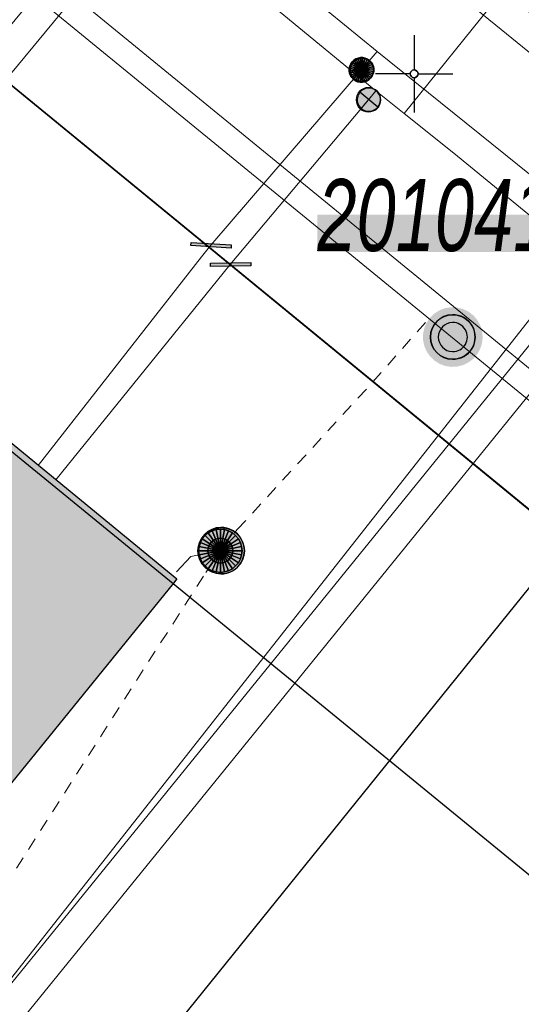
# Model space of a CAD drawing. Header units: metres. Extents: x 2695560 to 2696939, y 1260491 to 1262050.
# Tile 404 of 656: x 2695995 to 2696003, y 1260885 to 1260901. Entities that reach past the tile are written whole.
import ezdxf

# ---------------------------------------------------------------- set-up
doc = ezdxf.new("R2010")
doc.units = ezdxf.units.M
doc.linetypes.add('AUSGEZOGEN', pattern=[0])
doc.linetypes.add('VERDECKT2_S2', pattern=[0.36, 0.2, -0.16])
for name, color, linetype in [('XR$1$AV_Gebäudeflächen (BB)', 7, 'AUSGEZOGEN'), ('XR$1$AV_Koordinatennetzpunkte', 7, 'AUSGEZOGEN'), ('XR$1$AV_Lagefixpunkt-Nr.', 7, 'AUSGEZOGEN'), ('XR$1$AV_Lagefixpunkte', 7, 'AUSGEZOGEN'), ('XR$1$AV_Linien (BB)', 7, 'AUSGEZOGEN'), ('XR$1$AW_LK_Schachtdeckel', 24, 'AUSGEZOGEN'), ('XR$1$GA_LK_Absperrarmatur', 32, 'AUSGEZOGEN'), ('XR$1$GA_LK_Rohrleitungsteil', 32, 'AUSGEZOGEN'), ('XR$1$Liegenschaftsgrenzen', 7, 'AUSGEZOGEN'), ('XR$1$PFAV', 255, 'AUSGEZOGEN'), ('XR$1$PFAW', 255, 'AUSGEZOGEN'), ('XR$1$PFGA', 255, 'AUSGEZOGEN'), ('XR$1$PFWA', 255, 'AUSGEZOGEN'), ('XR$1$RP_Abstandslinie', 7, 'AUSGEZOGEN'), ('XR$1$WA_LK_Absperrarmatur', 171, 'AUSGEZOGEN'), ('XR$1$WA_LK_Rohrleitungsteil', 171, 'AUSGEZOGEN')]:
    doc.layers.add(name, color=color, linetype=linetype)
for name, color, linetype, lineweight in [('XR$2$ABW-Linie-R-genau', 4, 'AUSGEZOGEN', 18), ('XR$2$ABW-Linie-R-ungenau', 4, 'VERDECKT2_S2', 18), ('XR$2$ABW-LinieFlaeche-R-genau', 4, 'AUSGEZOGEN', 18), ('XR$2$ABW-Punkt', 6, 'AUSGEZOGEN', 18), ('XR$2$ELE-LinieFlaeche-genau', 1, 'AUSGEZOGEN', 18), ('XR$2$GAS-Linie-genau', 12, 'AUSGEZOGEN', 18), ('XR$2$GAS-Punkt', 12, 'AUSGEZOGEN', 18), ('XR$2$KOM-Linie-U-genau', 91, 'AUSGEZOGEN', 18), ('XR$2$WAS-Linie-genau', 5, 'AUSGEZOGEN', 18), ('XR$2$WAS-Punkt', 5, 'AUSGEZOGEN', 18)]:
    doc.layers.add(name, color=color, linetype=linetype, lineweight=lineweight)
doc.styles.add('ARIAL', font='arial.ttf')

# ---------------------------------------------------------------- blocks, each defined once
blk = doc.blocks.new('BWAV1')
at = {"layer": 'XR$1$PFAV', "transparency": 33554687}
blk.add_hatch(color=7, dxfattribs=at).paths.add_polyline_path([(0.67, 0), (0.656, 0.135), (0.616, 0.264), (0.55, 0.383), (0.462, 0.486), (0.354, 0.569), (0.233, 0.628), (0.101, 0.662), (-0.034, 0.669), (-0.168, 0.649), (-0.295, 0.602), (-0.41, 0.53), (-0.508, 0.436), (-0.586, 0.325), (-0.639, 0.201), (-0.667, 0.068), (-0.667, -0.068), (-0.639, -0.201), (-0.586, -0.325), (-0.508, -0.436), (-0.41, -0.53), (-0.295, -0.602), (-0.168, -0.649), (-0.034, -0.669), (0.101, -0.662), (0.233, -0.628), (0.354, -0.569), (0.462, -0.486), (0.55, -0.383), (0.616, -0.264), (0.656, -0.135)])
at = {"color": 7, "transparency": 33554687}
for radius, start, end in [(0.5, 91.1948, 268.8052), (0.5, 268.8052, 91.1948), (0.326, 91.1948, 268.8052), (0.326, 268.8052, 91.1948)]:
    blk.add_arc((0, 0), radius, start, end, dxfattribs=at)
at = {"layer": 'XR$1$PFAV', "transparency": 33554687}
blk.add_circle((0, 0), 0.5, dxfattribs=at)
blk = doc.blocks.new('BAV2041')
at = {"color": 7, "transparency": 33554687}
for p, q in [((0, 0.5), (0, 0.05)), ((-0.05, 0), (-0.5, 0)), ((0.05, 0), (0.5, 0)), ((0, -0.05), (0, -0.5))]:
    blk.add_line(p, q, dxfattribs=at)
blk.add_circle((0, 0), 0.05, dxfattribs=at)
for start, end in [(90, 270), (270, 90)]:
    blk.add_arc((0, 0), 0.05, start, end, dxfattribs=at)
blk = doc.blocks.new('BAW2082')
at = {"layer": 'XR$1$PFAW', "transparency": 33554687}
blk.add_hatch(color=7, dxfattribs=at).paths.add_polyline_path([(0.509, -0.003), (0.499, 0.098), (0.469, 0.194), (0.42, 0.283), (0.354, 0.359), (0.274, 0.421), (0.183, 0.466), (0.085, 0.491), (-0.016, 0.496), (-0.116, 0.481), (-0.211, 0.446), (-0.297, 0.392), (-0.37, 0.323), (-0.428, 0.24), (-0.468, 0.147), (-0.488, 0.047), (-0.488, -0.054), (-0.468, -0.153), (-0.428, -0.246), (-0.37, -0.329), (-0.297, -0.398), (-0.211, -0.452), (-0.116, -0.487), (-0.016, -0.502), (0.085, -0.497), (0.183, -0.472), (0.274, -0.427), (0.354, -0.366), (0.42, -0.289), (0.469, -0.2), (0.499, -0.104)])
at = {"transparency": 33554687}
for start, end in [(91.1948, 268.8052), (268.8052, 91.1948)]:
    blk.add_arc((0.01, 0), 0.5, start, end, dxfattribs=at)
at = {"layer": 'XR$1$PFAW', "transparency": 33554687}
blk.add_circle((0.009, -0.003), 0.5, dxfattribs=at)
blk = doc.blocks.new('BWA2013')
at = {"true_color": 0x000000, "transparency": 33554687}
blk.add_hatch(color=18, dxfattribs=at).paths.add_polyline_path([(-0.291, -0.409), (0.352, 0.357), (0.291, 0.409), (-0.352, -0.357)])
at = {"transparency": 33554687}
blk.add_lwpolyline([(-0.291, -0.409), (-0.352, -0.357), (0.291, 0.409), (0.352, 0.357), (-0.291, -0.409)], close=True, dxfattribs=at)
blk = doc.blocks.new('BWA965')
at = {"layer": 'XR$1$PFWA', "transparency": 33554687}
blk.add_hatch(color=7, dxfattribs=at).paths.add_polyline_path([(0, 0.5), (-0.051, 0.497), (-0.101, 0.49), (-0.15, 0.477), (-0.197, 0.459), (-0.243, 0.437), (-0.286, 0.41), (-0.326, 0.379), (-0.362, 0.344), (-0.395, 0.306), (-0.424, 0.264), (-0.449, 0.22), (-0.469, 0.174), (-0.484, 0.125), (-0.494, 0.076), (-0.499, 0.025), (-0.499, -0.025), (-0.494, -0.076), (-0.484, -0.125), (-0.469, -0.174), (-0.449, -0.22), (-0.424, -0.264), (-0.395, -0.306), (-0.362, -0.344), (-0.326, -0.379), (-0.286, -0.41), (-0.243, -0.437), (-0.197, -0.459), (-0.15, -0.477), (-0.101, -0.49), (-0.051, -0.497), (0, -0.5), (0.051, -0.497), (0.101, -0.49), (0.15, -0.477), (0.197, -0.459), (0.243, -0.437), (0.286, -0.41), (0.326, -0.379), (0.362, -0.344), (0.395, -0.306), (0.424, -0.264), (0.449, -0.22), (0.469, -0.174), (0.484, -0.125), (0.494, -0.076), (0.499, -0.025), (0.499, 0.025), (0.494, 0.076), (0.484, 0.125), (0.469, 0.174), (0.449, 0.22), (0.424, 0.264), (0.395, 0.306), (0.362, 0.344), (0.326, 0.379), (0.286, 0.41), (0.243, 0.437), (0.197, 0.459), (0.15, 0.477), (0.101, 0.49), (0.051, 0.497)])
at = {"transparency": 33554687}
blk.add_line((0, 0.5), (0, -0.5), dxfattribs=at)
for start, end in [(90, 270), (270, 90)]:
    blk.add_arc((0, 0), 0.5, start, end, dxfattribs=at)
blk = doc.blocks.new('BGA2013')
at = {"transparency": 33554687}
blk.add_hatch(color=36, dxfattribs=at).paths.add_polyline_path([(-0.291, -0.409), (0.352, 0.357), (0.291, 0.409), (-0.352, -0.357)])
at = {"color": 32, "transparency": 33554687}
blk.add_lwpolyline([(-0.291, -0.409), (-0.352, -0.357), (0.291, 0.409), (0.352, 0.357), (-0.291, -0.409)], close=True, dxfattribs=at)
blk = doc.blocks.new('BGA965')
at = {"layer": 'XR$1$PFGA', "transparency": 33554687}
blk.add_hatch(color=7, dxfattribs=at).paths.add_polyline_path([(0.5, 0), (0.49, 0.101), (0.459, 0.197), (0.41, 0.286), (0.344, 0.362), (0.264, 0.424), (0.174, 0.469), (0.076, 0.494), (-0.025, 0.499), (-0.125, 0.484), (-0.22, 0.449), (-0.306, 0.395), (-0.379, 0.326), (-0.437, 0.243), (-0.477, 0.15), (-0.497, 0.051), (-0.497, -0.051), (-0.477, -0.15), (-0.437, -0.243), (-0.379, -0.326), (-0.306, -0.395), (-0.22, -0.449), (-0.125, -0.484), (-0.025, -0.499), (0.076, -0.494), (0.174, -0.469), (0.264, -0.424), (0.344, -0.362), (0.41, -0.286), (0.459, -0.197), (0.49, -0.101)])
at = {"color": 32, "transparency": 33554687}
blk.add_line((0, 0.5), (0, -0.5), dxfattribs=at)
for start, end in [(90, 270), (270, 90)]:
    blk.add_arc((0, 0), 0.5, start, end, dxfattribs=at)
at = {"layer": 'XR$1$PFGA', "transparency": 33554687}
blk.add_circle((0, 0), 0.5, dxfattribs=at)
blk = doc.blocks.new('GAS-ABSPERRORGAN')
at = {"layer": 'XR$2$GAS-Punkt', "linetype": 'AUSGEZOGEN', "lineweight": 25, "transparency": 33554687}
blk.add_line((0, 200, 2500), (0, -200, 2500), dxfattribs=at)
for points in [[(-111, 166, 2500), (0, 0, 2500), (-141, 141, 2500)], [(-111, 166), (0, 0), (-141, 141)], [(-111, 166, 2500), (-111, 166), (-141, 141), (-141, 141, 2500)], [(-77, 185, 2500), (0, 0, 2500), (-111, 166, 2500)], [(-77, 185), (0, 0), (-111, 166)], [(-77, 185, 2500), (-77, 185), (-111, 166), (-111, 166, 2500)], [(-39, 196, 2500), (0, 0, 2500), (-77, 185, 2500)], [(-39, 196), (0, 0), (-77, 185)], [(-39, 196, 2500), (-39, 196), (-77, 185), (-77, 185, 2500)], [(0, 200, 2500), (0, 0, 2500), (-39, 196, 2500)], [(0, 200), (0, 0), (-39, 196)], [(0, 200, 2500), (0, 200), (-39, 196), (-39, 196, 2500)], [(39, 196, 2500), (0, 0, 2500), (0, 200, 2500)], [(39, 196), (0, 0), (0, 200)], [(39, 196, 2500), (39, 196), (0, 200), (0, 200, 2500)], [(77, 185, 2500), (0, 0, 2500), (39, 196, 2500)], [(77, 185), (0, 0), (39, 196)], [(111, 166, 2500), (0, 0, 2500), (77, 185, 2500)], [(111, 166), (0, 0), (77, 185)], [(141, 141, 2500), (0, 0, 2500), (111, 166, 2500)], [(141, 141), (0, 0), (111, 166)], [(77, 185, 2500), (77, 185), (39, 196), (39, 196, 2500)], [(111, 166, 2500), (111, 166), (77, 185), (77, 185, 2500)], [(141, 141, 2500), (141, 141), (111, 166), (111, 166, 2500)], [(-196, 39, 2500), (0, 0, 2500), (-200, 0, 2500)], [(-196, 39), (0, 0), (-200, 0)], [(-196, 39, 2500), (-196, 39), (-200, 0), (-200, 0, 2500)], [(-200, 0, 2500), (0, 0, 2500), (-196, -39, 2500)], [(-200, 0), (0, 0), (-196, -39)], [(-185, 77, 2500), (0, 0, 2500), (-196, 39, 2500)], [(-185, 77), (0, 0), (-196, 39)], [(-185, 77, 2500), (-185, 77), (-196, 39), (-196, 39, 2500)], [(-196, -39, 2500), (0, 0, 2500), (-185, -77, 2500)], [(-196, -39), (0, 0), (-185, -77)], [(-166, 111, 2500), (0, 0, 2500), (-185, 77, 2500)], [(-166, 111), (0, 0), (-185, 77)], [(-166, 111, 2500), (-166, 111), (-185, 77), (-185, 77, 2500)], [(-185, -77, 2500), (0, 0, 2500), (-166, -111, 2500)], [(-185, -77), (0, 0), (-166, -111)], [(-141, 141, 2500), (0, 0, 2500), (-166, 111, 2500)], [(-141, 141), (0, 0), (-166, 111)], [(-141, 141, 2500), (-141, 141), (-166, 111), (-166, 111, 2500)], [(-166, -111, 2500), (0, 0, 2500), (-141, -141, 2500)], [(-166, -111), (0, 0), (-141, -141)], [(-141, -141, 2500), (0, 0, 2500), (-111, -166, 2500)], [(-141, -141), (0, 0), (-111, -166)], [(-111, -166, 2500), (0, 0, 2500), (-77, -185, 2500)], [(-111, -166), (0, 0), (-77, -185)], [(-77, -185, 2500), (0, 0, 2500), (-39, -196, 2500)], [(-77, -185), (0, 0), (-39, -196)], [(-39, -196, 2500), (0, 0, 2500), (0, -200, 2500)], [(-39, -196), (0, 0), (0, -200)], [(166, 111, 2500), (0, 0, 2500), (141, 141, 2500)], [(166, 111), (0, 0), (141, 141)], [(185, 77, 2500), (0, 0, 2500), (166, 111, 2500)], [(185, 77), (0, 0), (166, 111)], [(196, 39, 2500), (0, 0, 2500), (185, 77, 2500)], [(196, 39), (0, 0), (185, 77)], [(200, 0, 2500), (0, 0, 2500), (196, 39, 2500)], [(200, 0), (0, 0), (196, 39)], [(0, -200, 2500), (0, 0, 2500), (39, -196, 2500)], [(39, -196, 2500), (0, 0, 2500), (77, -185, 2500)], [(77, -185, 2500), (0, 0, 2500), (111, -166, 2500)], [(111, -166, 2500), (0, 0, 2500), (141, -141, 2500)], [(141, -141, 2500), (0, 0, 2500), (166, -111, 2500)], [(166, -111, 2500), (0, 0, 2500), (185, -77, 2500)], [(185, -77, 2500), (0, 0, 2500), (196, -39, 2500)], [(196, -39, 2500), (0, 0, 2500), (200, 0, 2500)], [(0, -200), (0, 0), (39, -196)], [(39, -196), (0, 0), (77, -185)], [(77, -185), (0, 0), (111, -166)], [(111, -166), (0, 0), (141, -141)], [(141, -141), (0, 0), (166, -111)], [(166, -111), (0, 0), (185, -77)], [(185, -77), (0, 0), (196, -39)], [(196, -39), (0, 0), (200, 0)], [(166, 111, 2500), (166, 111), (141, 141), (141, 141, 2500)], [(185, 77, 2500), (185, 77), (166, 111), (166, 111, 2500)], [(196, 39, 2500), (196, 39), (185, 77), (185, 77, 2500)], [(200, 0, 2500), (200, 0), (196, 39), (196, 39, 2500)], [(-200, 0, 2500), (-200, 0), (-196, -39), (-196, -39, 2500)], [(-196, -39, 2500), (-196, -39), (-185, -77), (-185, -77, 2500)], [(-185, -77, 2500), (-185, -77), (-166, -111), (-166, -111, 2500)], [(-166, -111, 2500), (-166, -111), (-141, -141), (-141, -141, 2500)], [(-141, -141, 2500), (-141, -141), (-111, -166), (-111, -166, 2500)], [(111, -166, 2500), (111, -166), (141, -141), (141, -141, 2500)], [(141, -141, 2500), (141, -141), (166, -111), (166, -111, 2500)], [(166, -111, 2500), (166, -111), (185, -77), (185, -77, 2500)], [(185, -77, 2500), (185, -77), (196, -39), (196, -39, 2500)], [(196, -39, 2500), (196, -39), (200, 0), (200, 0, 2500)], [(-111, -166, 2500), (-111, -166), (-77, -185), (-77, -185, 2500)], [(-77, -185, 2500), (-77, -185), (-39, -196), (-39, -196, 2500)], [(-39, -196, 2500), (-39, -196), (0, -200), (0, -200, 2500)], [(0, -200, 2500), (0, -200), (39, -196), (39, -196, 2500)], [(39, -196, 2500), (39, -196), (77, -185), (77, -185, 2500)], [(77, -185, 2500), (77, -185), (111, -166), (111, -166, 2500)]]:
    blk.add_3dface(points, dxfattribs=at)
blk = doc.blocks.new('WAS-ABSPERRORGAN')
at = {"layer": 'XR$2$WAS-Punkt', "linetype": 'AUSGEZOGEN', "transparency": 33554687}
for p, q in [((0, 200, 2500), (0, -200, 2500)), ((0, 0), (0, 0))]:
    blk.add_line(p, q, dxfattribs=at)
blk.add_circle((0, 0, 502500), 200, dxfattribs=at)
blk = doc.blocks.new('ABW-NORMSCHACHT_WEITERE')
at = {"layer": 'XR$2$ABW-Punkt', "linetype": 'AUSGEZOGEN', "lineweight": 25, "transparency": 33554687}
for points in [[(-111, 166, 2500), (0, 0, 2500), (-141, 141, 2500)], [(-111, 166), (0, 0), (-141, 141)], [(-111, 166, 2500), (-111, 166), (-141, 141), (-141, 141, 2500)], [(-77, 185, 2500), (0, 0, 2500), (-111, 166, 2500)], [(-77, 185), (0, 0), (-111, 166)], [(-77, 185, 2500), (-77, 185), (-111, 166), (-111, 166, 2500)], [(-39, 196, 2500), (0, 0, 2500), (-77, 185, 2500)], [(-39, 196), (0, 0), (-77, 185)], [(-39, 196, 2500), (-39, 196), (-77, 185), (-77, 185, 2500)], [(0, 200, 2500), (0, 0, 2500), (-39, 196, 2500)], [(0, 200), (0, 0), (-39, 196)], [(0, 200, 2500), (0, 200), (-39, 196), (-39, 196, 2500)], [(39, 196, 2500), (0, 0, 2500), (0, 200, 2500)], [(39, 196), (0, 0), (0, 200)], [(39, 196, 2500), (39, 196), (0, 200), (0, 200, 2500)], [(77, 185, 2500), (0, 0, 2500), (39, 196, 2500)], [(77, 185), (0, 0), (39, 196)], [(111, 166, 2500), (0, 0, 2500), (77, 185, 2500)], [(111, 166), (0, 0), (77, 185)], [(141, 141, 2500), (0, 0, 2500), (111, 166, 2500)], [(141, 141), (0, 0), (111, 166)], [(77, 185, 2500), (77, 185), (39, 196), (39, 196, 2500)], [(111, 166, 2500), (111, 166), (77, 185), (77, 185, 2500)], [(141, 141, 2500), (141, 141), (111, 166), (111, 166, 2500)], [(-196, 39, 2500), (0, 0, 2500), (-200, 0, 2500)], [(-196, 39), (0, 0), (-200, 0)], [(-196, 39, 2500), (-196, 39), (-200, 0), (-200, 0, 2500)], [(-200, 0, 2500), (0, 0, 2500), (-196, -39, 2500)], [(-200, 0), (0, 0), (-196, -39)], [(-185, 77, 2500), (0, 0, 2500), (-196, 39, 2500)], [(-185, 77), (0, 0), (-196, 39)], [(-185, 77, 2500), (-185, 77), (-196, 39), (-196, 39, 2500)], [(-196, -39, 2500), (0, 0, 2500), (-185, -77, 2500)], [(-196, -39), (0, 0), (-185, -77)], [(-166, 111, 2500), (0, 0, 2500), (-185, 77, 2500)], [(-166, 111), (0, 0), (-185, 77)], [(-166, 111, 2500), (-166, 111), (-185, 77), (-185, 77, 2500)], [(-185, -77, 2500), (0, 0, 2500), (-166, -111, 2500)], [(-185, -77), (0, 0), (-166, -111)], [(-141, 141, 2500), (0, 0, 2500), (-166, 111, 2500)], [(-141, 141), (0, 0), (-166, 111)], [(-141, 141, 2500), (-141, 141), (-166, 111), (-166, 111, 2500)], [(-166, -111, 2500), (0, 0, 2500), (-141, -141, 2500)], [(-166, -111), (0, 0), (-141, -141)], [(-141, -141, 2500), (0, 0, 2500), (-111, -166, 2500)], [(-141, -141), (0, 0), (-111, -166)], [(-111, -166, 2500), (0, 0, 2500), (-77, -185, 2500)], [(-111, -166), (0, 0), (-77, -185)], [(-77, -185, 2500), (0, 0, 2500), (-39, -196, 2500)], [(-77, -185), (0, 0), (-39, -196)], [(-39, -196, 2500), (0, 0, 2500), (0, -200, 2500)], [(-39, -196), (0, 0), (0, -200)], [(166, 111, 2500), (0, 0, 2500), (141, 141, 2500)], [(166, 111), (0, 0), (141, 141)], [(185, 77, 2500), (0, 0, 2500), (166, 111, 2500)], [(185, 77), (0, 0), (166, 111)], [(196, 39, 2500), (0, 0, 2500), (185, 77, 2500)], [(196, 39), (0, 0), (185, 77)], [(200, 0, 2500), (0, 0, 2500), (196, 39, 2500)], [(200, 0), (0, 0), (196, 39)], [(0, -200, 2500), (0, 0, 2500), (39, -196, 2500)], [(39, -196, 2500), (0, 0, 2500), (77, -185, 2500)], [(77, -185, 2500), (0, 0, 2500), (111, -166, 2500)], [(111, -166, 2500), (0, 0, 2500), (141, -141, 2500)], [(141, -141, 2500), (0, 0, 2500), (166, -111, 2500)], [(166, -111, 2500), (0, 0, 2500), (185, -77, 2500)], [(185, -77, 2500), (0, 0, 2500), (196, -39, 2500)], [(196, -39, 2500), (0, 0, 2500), (200, 0, 2500)], [(0, -200), (0, 0), (39, -196)], [(39, -196), (0, 0), (77, -185)], [(77, -185), (0, 0), (111, -166)], [(111, -166), (0, 0), (141, -141)], [(141, -141), (0, 0), (166, -111)], [(166, -111), (0, 0), (185, -77)], [(185, -77), (0, 0), (196, -39)], [(196, -39), (0, 0), (200, 0)], [(166, 111, 2500), (166, 111), (141, 141), (141, 141, 2500)], [(185, 77, 2500), (185, 77), (166, 111), (166, 111, 2500)], [(196, 39, 2500), (196, 39), (185, 77), (185, 77, 2500)], [(200, 0, 2500), (200, 0), (196, 39), (196, 39, 2500)], [(-200, 0, 2500), (-200, 0), (-196, -39), (-196, -39, 2500)], [(-196, -39, 2500), (-196, -39), (-185, -77), (-185, -77, 2500)], [(-185, -77, 2500), (-185, -77), (-166, -111), (-166, -111, 2500)], [(-166, -111, 2500), (-166, -111), (-141, -141), (-141, -141, 2500)], [(-141, -141, 2500), (-141, -141), (-111, -166), (-111, -166, 2500)], [(111, -166, 2500), (111, -166), (141, -141), (141, -141, 2500)], [(141, -141, 2500), (141, -141), (166, -111), (166, -111, 2500)], [(166, -111, 2500), (166, -111), (185, -77), (185, -77, 2500)], [(185, -77, 2500), (185, -77), (196, -39), (196, -39, 2500)], [(196, -39, 2500), (196, -39), (200, 0), (200, 0, 2500)], [(-111, -166, 2500), (-111, -166), (-77, -185), (-77, -185, 2500)], [(-77, -185, 2500), (-77, -185), (-39, -196), (-39, -196, 2500)], [(-39, -196, 2500), (-39, -196), (0, -200), (0, -200, 2500)], [(0, -200, 2500), (0, -200), (39, -196), (39, -196, 2500)], [(39, -196, 2500), (39, -196), (77, -185), (77, -185, 2500)], [(77, -185, 2500), (77, -185), (111, -166), (111, -166, 2500)]]:
    blk.add_3dface(points, dxfattribs=at)
blk = doc.blocks.new('ABW-DECKEL')
at = {"layer": 'XR$2$ABW-Punkt', "linetype": 'AUSGEZOGEN', "lineweight": 25, "transparency": 33554687}
for points in [[(-134, 323, 2500), (0, 0, 2500), (-194, 291, 2500)], [(-134, 323), (0, 0), (-194, 291)], [(-134, 323, 2500), (-134, 323), (-194, 291), (-194, 291, 2500)], [(-68, 343, 2500), (0, 0, 2500), (-134, 323, 2500)], [(-68, 343), (0, 0), (-134, 323)], [(-68, 343, 2500), (-68, 343), (-134, 323), (-134, 323, 2500)], [(0, 350, 2500), (0, 0, 2500), (-68, 343, 2500)], [(0, 350), (0, 0), (-68, 343)], [(0, 350, 2500), (0, 350), (-68, 343), (-68, 343, 2500)], [(68, 343, 2500), (0, 0, 2500), (0, 350, 2500)], [(68, 343), (0, 0), (0, 350)], [(68, 343, 2500), (68, 343), (0, 350), (0, 350, 2500)], [(134, 323, 2500), (0, 0, 2500), (68, 343, 2500)], [(134, 323), (0, 0), (68, 343)], [(194, 291, 2500), (0, 0, 2500), (134, 323, 2500)], [(194, 291), (0, 0), (134, 323)], [(134, 323, 2500), (134, 323), (68, 343), (68, 343, 2500)], [(194, 291, 2500), (194, 291), (134, 323), (134, 323, 2500)], [(-291, 194, 2500), (0, 0, 2500), (-323, 134, 2500)], [(-291, 194), (0, 0), (-323, 134)], [(-291, 194, 2500), (-291, 194), (-323, 134), (-323, 134, 2500)], [(-247, 247, 2500), (0, 0, 2500), (-291, 194, 2500)], [(-247, 247), (0, 0), (-291, 194)], [(-247, 247, 2500), (-247, 247), (-291, 194), (-291, 194, 2500)], [(-194, 291, 2500), (0, 0, 2500), (-247, 247, 2500)], [(-194, 291), (0, 0), (-247, 247)], [(-194, 291, 2500), (-194, 291), (-247, 247), (-247, 247, 2500)], [(247, 247, 2500), (0, 0, 2500), (194, 291, 2500)], [(247, 247), (0, 0), (194, 291)], [(291, 194, 2500), (0, 0, 2500), (247, 247, 2500)], [(291, 194), (0, 0), (247, 247)], [(323, 134, 2500), (0, 0, 2500), (291, 194, 2500)], [(323, 134), (0, 0), (291, 194)], [(247, 247, 2500), (247, 247), (194, 291), (194, 291, 2500)], [(291, 194, 2500), (291, 194), (247, 247), (247, 247, 2500)], [(323, 134, 2500), (323, 134), (291, 194), (291, 194, 2500)], [(-343, 68, 2500), (0, 0, 2500), (-350, 0, 2500)], [(-343, 68), (0, 0), (-350, 0)], [(-343, 68, 2500), (-343, 68), (-350, 0), (-350, 0, 2500)], [(-350, 0, 2500), (0, 0, 2500), (-343, -68, 2500)], [(-350, 0), (0, 0), (-343, -68)], [(-323, 134, 2500), (0, 0, 2500), (-343, 68, 2500)], [(-323, 134), (0, 0), (-343, 68)], [(-323, 134, 2500), (-323, 134), (-343, 68), (-343, 68, 2500)], [(-343, -68, 2500), (0, 0, 2500), (-323, -134, 2500)], [(-343, -68), (0, 0), (-323, -134)], [(-323, -134, 2500), (0, 0, 2500), (-291, -194, 2500)], [(-323, -134), (0, 0), (-291, -194)], [(-291, -194, 2500), (0, 0, 2500), (-247, -247, 2500)], [(-291, -194), (0, 0), (-247, -247)], [(-247, -247, 2500), (0, 0, 2500), (-194, -291, 2500)], [(-247, -247), (0, 0), (-194, -291)], [(-194, -291, 2500), (0, 0, 2500), (-134, -323, 2500)], [(-194, -291), (0, 0), (-134, -323)], [(-134, -323, 2500), (0, 0, 2500), (-68, -343, 2500)], [(-134, -323), (0, 0), (-68, -343)], [(-68, -343, 2500), (0, 0, 2500), (0, -350, 2500)], [(-68, -343), (0, 0), (0, -350)], [(343, 68, 2500), (0, 0, 2500), (323, 134, 2500)], [(343, 68), (0, 0), (323, 134)], [(350, 0, 2500), (0, 0, 2500), (343, 68, 2500)], [(350, 0), (0, 0), (343, 68)], [(0, -350, 2500), (0, 0, 2500), (68, -343, 2500)], [(68, -343, 2500), (0, 0, 2500), (134, -323, 2500)], [(134, -323, 2500), (0, 0, 2500), (194, -291, 2500)], [(194, -291, 2500), (0, 0, 2500), (247, -247, 2500)], [(247, -247, 2500), (0, 0, 2500), (291, -194, 2500)], [(291, -194, 2500), (0, 0, 2500), (323, -134, 2500)], [(323, -134, 2500), (0, 0, 2500), (343, -68, 2500)], [(343, -68, 2500), (0, 0, 2500), (350, 0, 2500)], [(0, -350), (0, 0), (68, -343)], [(68, -343), (0, 0), (134, -323)], [(134, -323), (0, 0), (194, -291)], [(194, -291), (0, 0), (247, -247)], [(247, -247), (0, 0), (291, -194)], [(291, -194), (0, 0), (323, -134)], [(323, -134), (0, 0), (343, -68)], [(343, -68), (0, 0), (350, 0)], [(343, 68, 2500), (343, 68), (323, 134), (323, 134, 2500)], [(350, 0, 2500), (350, 0), (343, 68), (343, 68, 2500)], [(-350, 0, 2500), (-350, 0), (-343, -68), (-343, -68, 2500)], [(-343, -68, 2500), (-343, -68), (-323, -134), (-323, -134, 2500)], [(-323, -134, 2500), (-323, -134), (-291, -194), (-291, -194, 2500)], [(291, -194, 2500), (291, -194), (323, -134), (323, -134, 2500)], [(323, -134, 2500), (323, -134), (343, -68), (343, -68, 2500)], [(343, -68, 2500), (343, -68), (350, 0), (350, 0, 2500)], [(-291, -194, 2500), (-291, -194), (-247, -247), (-247, -247, 2500)], [(-247, -247, 2500), (-247, -247), (-194, -291), (-194, -291, 2500)], [(-194, -291, 2500), (-194, -291), (-134, -323), (-134, -323, 2500)], [(134, -323, 2500), (134, -323), (194, -291), (194, -291, 2500)], [(194, -291, 2500), (194, -291), (247, -247), (247, -247, 2500)], [(247, -247, 2500), (247, -247), (291, -194), (291, -194, 2500)], [(-134, -323, 2500), (-134, -323), (-68, -343), (-68, -343, 2500)], [(-68, -343, 2500), (-68, -343), (0, -350), (0, -350, 2500)], [(0, -350, 2500), (0, -350), (68, -343), (68, -343, 2500)], [(68, -343, 2500), (68, -343), (134, -323), (134, -323, 2500)]]:
    blk.add_3dface(points, dxfattribs=at)

msp = doc.modelspace()

# ---------------------------------------------------------------- hatches: boundary and pattern name
at = {"transparency": 33554687}
msp.add_hatch(color=7, dxfattribs=at).paths.add_polyline_path([(2695999.409, 1260897.534), (2695999.409, 1260896.931), (2696003.243, 1260896.931), (2696003.243, 1260897.534)])
at = {"layer": 'XR$1$AV_Gebäudeflächen (BB)', "true_color": 0xd2d2d2, "transparency": 33554687}
msp.add_hatch(color=254, dxfattribs=at).paths.add_polyline_path([(2695991.247, 1260884.389), (2695997.084, 1260891.581), (2695997.141, 1260891.65), (2695991.038, 1260896.667), (2695985.099, 1260889.443)])

# ---------------------------------------------------------------- linework, layer by layer
at = {"layer": 'XR$1$AV_Linien (BB)', "color": 7, "linetype": 'AUSGEZOGEN', "transparency": 33554687}
msp.add_line((2695987.535, 1260905.309), (2696003.44, 1260892.27), dxfattribs=at)
msp.add_lwpolyline([(2695991.038, 1260896.667), (2695997.141, 1260891.65), (2695997.084, 1260891.581), (2695991.247, 1260884.389)], dxfattribs=at)
at = {"layer": 'XR$1$Liegenschaftsgrenzen', "color": 7, "linetype": 'AUSGEZOGEN', "transparency": 33554687}
for p, q in [((2696003.44, 1260892.27), (2695984.13, 1260908.1)), ((2695980.8, 1260864.19), (2696003.44, 1260892.27))]:
    msp.add_line(p, q, dxfattribs=at)
at = {"layer": 'XR$1$RP_Abstandslinie', "color": 7, "linetype": 'AUSGEZOGEN', "transparency": 33554687}
msp.add_lwpolyline([(2696026.2, 1260867.73), (2695998.35, 1260890.53), (2695947.27, 1260932.35), (2695926.54, 1260908.15), (2695905.69, 1260883.84), (2695959.93, 1260841.13), (2695986.64, 1260820.1), (2696016.64, 1260796.49), (2696054.39, 1260844.66), (2696026.2, 1260867.73)], close=True, dxfattribs=at)
at = {"layer": 'XR$2$ABW-Linie-R-genau', "linetype": 'AUSGEZOGEN', "transparency": 33554687}
msp.add_lwpolyline([(2695997.132, 1260891.766), (2695997.363, 1260892.014), (2695997.842, 1260892.108)], dxfattribs=at)
at = {"layer": 'XR$2$ABW-Linie-R-ungenau', "linetype": 'VERDECKT2_S2', "transparency": 33554687}
for points in [[(2695997.842, 1260892.107), (2695998.116, 1260892.449), (2696000.305, 1260894.834), (2696001.209, 1260895.858)], [(2695992.42, 1260883.642), (2695997.606, 1260891.757), (2695997.842, 1260892.107)]]:
    msp.add_lwpolyline(points, dxfattribs=at)
at = {"layer": 'XR$2$ABW-LinieFlaeche-R-genau', "linetype": 'AUSGEZOGEN', "transparency": 33554687}
msp.add_lwpolyline([(2696006.392, 1260891.617), (2695948.358, 1260939.1), (2695948.612, 1260939.41), (2696006.646, 1260891.927), (2696006.392, 1260891.617)], close=True, dxfattribs=at)
at = {"layer": 'XR$2$ELE-LinieFlaeche-genau', "linetype": 'AUSGEZOGEN', "transparency": 33554687}
for points in [[(2696004.294, 1260898.967), (2695997.447, 1260904.538), (2695997.763, 1260904.926), (2696004.61, 1260899.355), (2696004.294, 1260898.967)], [(2695991.136, 1260896.581), (2695997.357, 1260904.109), (2695997.743, 1260903.791), (2695991.522, 1260896.263), (2695991.136, 1260896.581)], [(2695983.503, 1260874.197), (2695985.759, 1260874.385), (2696005.088, 1260898.211), (2696005.476, 1260897.895), (2695986.013, 1260873.905), (2695983.545, 1260873.699), (2695983.503, 1260874.197)]]:
    msp.add_lwpolyline(points, close=True, dxfattribs=at)
at = {"layer": 'XR$2$GAS-Linie-genau', "linetype": 'AUSGEZOGEN', "transparency": 33554687}
for p, q in [((2695980.855, 1260916.147), (2696000.374, 1260900.169)), ((2696000.374, 1260900.169), (2696000.12, 1260899.873)), ((2696000.374, 1260900.169), (2696011.612, 1260891.108)), ((2696000.12, 1260899.873), (2695997.686, 1260897.04)), ((2695997.686, 1260897.04), (2695997.54, 1260896.853)), ((2695997.54, 1260896.853), (2695994.902, 1260893.484))]:
    msp.add_line(p, q, dxfattribs=at)
at = {"layer": 'XR$2$KOM-Linie-U-genau', "linetype": 'AUSGEZOGEN', "transparency": 33554687}
msp.add_line((2696005.951, 1260899.809), (2695994.073, 1260884.705), dxfattribs=at)
at = {"layer": 'XR$2$WAS-Linie-genau', "linetype": 'AUSGEZOGEN', "transparency": 33554687}
for p, q in [((2695981.001, 1260915.486), (2696000.353, 1260899.535)), ((2696000.808, 1260899.171), (2696003.279, 1260902.238)), ((2696000.353, 1260899.535), (2696000.233, 1260899.391)), ((2696000.353, 1260899.535), (2696000.808, 1260899.171)), ((2696000.233, 1260899.391), (2695998.001, 1260896.73)), ((2695998.001, 1260896.73), (2695997.888, 1260896.591)), ((2695997.888, 1260896.591), (2695995.185, 1260893.252))]:
    msp.add_line(p, q, dxfattribs=at)
msp.add_lwpolyline([(2696000.808, 1260899.171), (2696001.609, 1260898.529), (2696010.906, 1260890.897)], dxfattribs=at)

# ---------------------------------------------------------------- block references
at = {"layer": 'XR$1$AV_Koordinatennetzpunkte', "color": 7, "linetype": 'AUSGEZOGEN', "lineweight": -3, "transparency": 33554687, "xscale": 1.25, "yscale": 1.25}
msp.add_blockref('BAV2041', (2696000.97, 1260899.81), dxfattribs=at)
at = {"layer": 'XR$1$AV_Lagefixpunkte', "color": 7, "linetype": 'AUSGEZOGEN', "lineweight": -3, "transparency": 33554687, "xscale": 0.7199999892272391, "yscale": 0.7199999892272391}
msp.add_blockref('BWAV1', (2696001.594, 1260895.558, 437.533), dxfattribs=at)
at = {"layer": 'XR$1$AW_LK_Schachtdeckel', "color": 24, "linetype": 'AUSGEZOGEN', "lineweight": -3, "transparency": 33554687, "xscale": 0.7499999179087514, "yscale": 0.7499999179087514}
msp.add_blockref('BAW2082', (2695997.848, 1260892.108), dxfattribs=at)
at = {"layer": 'XR$1$GA_LK_Absperrarmatur', "color": 32, "linetype": 'AUSGEZOGEN', "lineweight": -3, "transparency": 33554687, "xscale": 0.3749999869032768, "yscale": 0.3749999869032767, "rotation": 229.3352999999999}
msp.add_blockref('BGA965', (2696000.126, 1260899.874), dxfattribs=at)
at = {"layer": 'XR$1$GA_LK_Rohrleitungsteil', "color": 32, "linetype": 'AUSGEZOGEN', "lineweight": -3, "transparency": 33554687, "xscale": 0.6499999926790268, "yscale": 0.6499999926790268, "rotation": 306.5202}
msp.add_blockref('BGA2013', (2695997.692, 1260897.041), dxfattribs=at)
at = {"layer": 'XR$1$WA_LK_Absperrarmatur', "color": 171, "linetype": 'AUSGEZOGEN', "lineweight": -3, "transparency": 33554687, "xscale": 0.3749999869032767, "yscale": 0.3749999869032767, "rotation": 230.020077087}
msp.add_blockref('BWA965', (2696000.239, 1260899.392), dxfattribs=at)
at = {"layer": 'XR$1$WA_LK_Rohrleitungsteil', "color": 171, "linetype": 'AUSGEZOGEN', "lineweight": -3, "transparency": 33554687, "xscale": 0.6499999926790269, "yscale": 0.6499999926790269, "rotation": 311.02011}
msp.add_blockref('BWA2013', (2695998.007, 1260896.731), dxfattribs=at)
at = {"layer": 'XR$2$ABW-Punkt', "color": 6, "linetype": 'AUSGEZOGEN', "lineweight": 18, "transparency": 33554687, "xscale": 0.001, "yscale": 0.001, "zscale": 0.001, "rotation": 360}
for name in ['ABW-DECKEL', 'ABW-NORMSCHACHT_WEITERE']:
    msp.add_blockref(name, (2695997.842, 1260892.107), dxfattribs=at)
at = {"layer": 'XR$2$GAS-Punkt', "color": 12, "linetype": 'AUSGEZOGEN', "lineweight": 18, "transparency": 33554687, "xscale": 0.001, "yscale": 0.001, "zscale": 0.001, "rotation": 139.4}
msp.add_blockref('GAS-ABSPERRORGAN', (2696000.12, 1260899.873), dxfattribs=at)
at = {"layer": 'XR$2$WAS-Punkt', "color": 5, "linetype": 'AUSGEZOGEN', "lineweight": 18, "transparency": 33554687, "xscale": 0.001, "yscale": 0.001, "zscale": 0.001, "rotation": 140.1}
msp.add_blockref('WAS-ABSPERRORGAN', (2696000.233, 1260899.391), dxfattribs=at)

# ---------------------------------------------------------------- texts
at = {"layer": 'XR$1$AV_Lagefixpunkt-Nr.', "color": 7, "transparency": 33554687, "insert": (2695999.409, 1260896.931), "char_height": 1.1621, "width": 5.49745, "attachment_point": 7, "style": 'ARIAL'}
msp.add_mtext('\\A1;{\\fArial|i1|b0;\\H1.162102;\\W0.700000;\\C7;20104165}\\P', dxfattribs=at)

doc.saveas('drawing.dxf')
